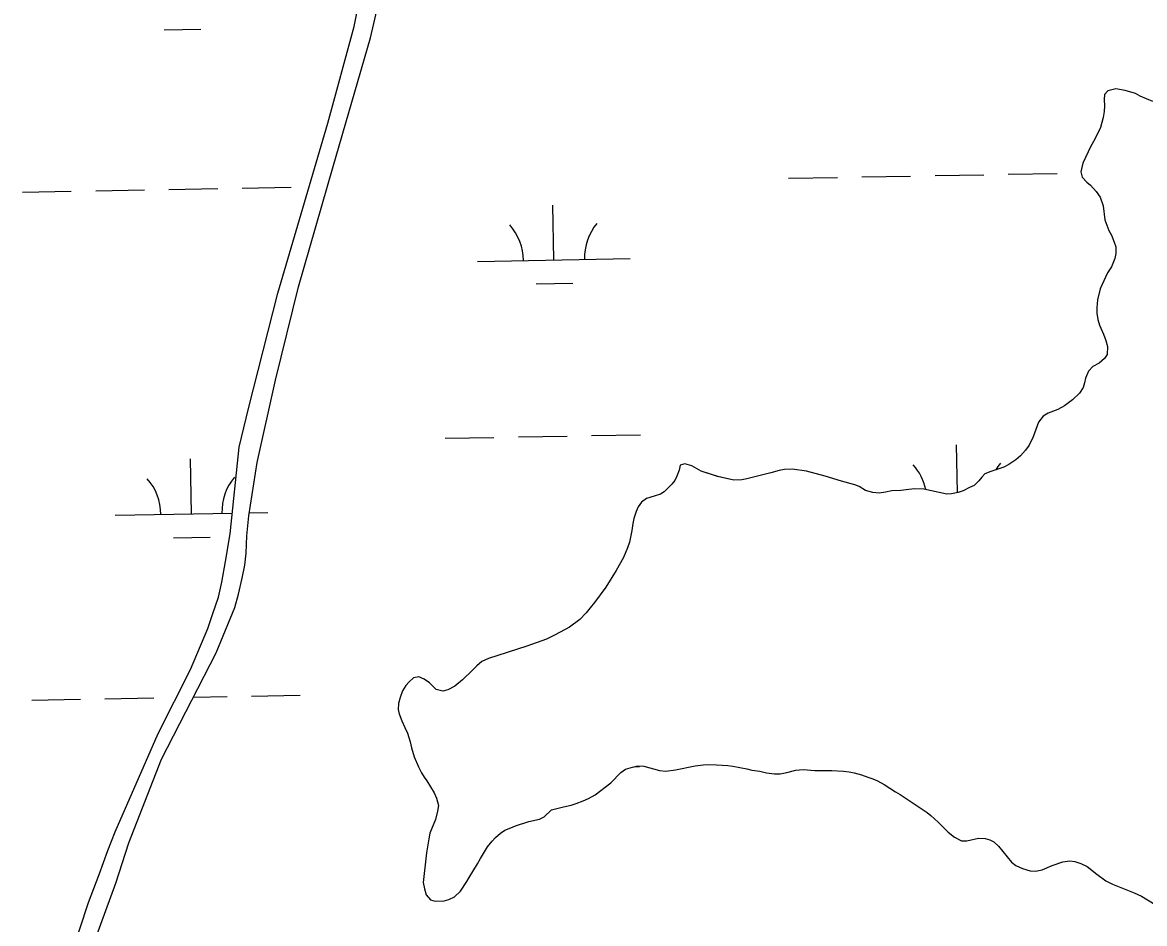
# Model space of a CAD drawing. Extents: x 3957609 to 3995875, y 234277 to 260273.
# Drawn here: x 3982209 to 3982944, y 246482 to 247072 of the extents above; entities that cross this region are included whole.
import ezdxf

# ---------------------------------------------------------------- set-up
doc = ezdxf.new("R2010")
doc.units = 0
for name, color, linetype in [('V-GRID-MAJR', 7, 'Continuous'), ('V-TOPO-SHOR', 7, 'Continuous'), ('V-WETL-SWMP', 7, 'Continuous')]:
    doc.layers.add(name, color=color, linetype=linetype)

msp = doc.modelspace()

# ---------------------------------------------------------------- linework, layer by layer
at = {"layer": 'V-GRID-MAJR'}
msp.add_spline([(3983152.998, 240103.582), (3983094.879, 243130.385), (3982978.522, 249190.173), (3982862.165, 255249.95), (3982803.928, 258282.928)], degree=3, dxfattribs=at)
at = {"layer": 'V-TOPO-SHOR'}
for points in [[(3982234.552, 246443.211), (3982251.755, 246495.595), (3982258.837, 246513.831), (3982264.422, 246529.629), (3982269.145, 246541.712), (3982297.44, 246606.263), (3982318.526, 246648.011), (3982329.89, 246674.83), (3982333.329, 246684.691), (3982336.876, 246695.507), (3982339.041, 246705.161), (3982341.537, 246718.848), (3982344.585, 246736.886), (3982350.549, 246793.563), (3982356.492, 246818.915), (3982375.911, 246894.439), (3982408.54, 247005.904), (3982425.784, 247069.011), (3982434.347, 247111.767)], [(3982253.363, 246463.388), (3982269.685, 246508.235), (3982278.287, 246534.534), (3982299.639, 246589.342), (3982335.387, 246658.958), (3982347.614, 246688.64), (3982350.092, 246697.338), (3982352.47, 246707.84), (3982354.098, 246716.433), (3982354.978, 246724.181), (3982355.45, 246735.541), (3982356.777, 246748.595), (3982362.228, 246783.614), (3982374.34, 246837.609), (3982389.348, 246898.709), (3982411.968, 246977.51), (3982436.52, 247061.613), (3982444.411, 247095.772)], [(3982949.038, 247020.018), (3982940.77, 247023.555), (3982937.591, 247025.163), (3982930.911, 247027.207), (3982924.65, 247028.292), (3982919.551, 247027.041), (3982917.31, 247024.608), (3982917.191, 247021.317), (3982917.279, 247017.069), (3982917.052, 247013.461), (3982916.505, 247009.535), (3982914.674, 247003.065), (3982911.033, 246995.33), (3982908.145, 246990.245), (3982906.542, 246987.066), (3982903.113, 246979.648), (3982901.817, 246973.922), (3982902.651, 246970.52), (3982905.716, 246967.217), (3982908.151, 246965.296), (3982911.85, 246961.138), (3982914.381, 246957.307), (3982916.376, 246951.777), (3982917.507, 246942.43), (3982920.239, 246935.518), (3982921.82, 246932.538), (3982923.712, 246927.967), (3982924.654, 246924.776), (3982924.849, 246920.422), (3982923.987, 246917.242), (3982921.949, 246911.835), (3982919.383, 246907.811), (3982917.886, 246905.056), (3982914.564, 246897.425)], [(3982914.564, 246897.425), (3982912.835, 246890.108), (3982912.282, 246884.908), (3982912.268, 246881.404), (3982912.995, 246877.154), (3982914.042, 246873.539), (3982916.671, 246867.688), (3982918.246, 246863.543), (3982919.293, 246859.502), (3982919.166, 246854.3), (3982917.349, 246851.654), (3982913.835, 246848.695), (3982909.579, 246846.483), (3982906.806, 246843.415), (3982904.981, 246838.752), (3982904.225, 246835.676), (3982903.259, 246832.706), (3982901.012, 246828.999), (3982896.324, 246824.666), (3982891.212, 246820.654), (3982886.848, 246818.335), (3982880.469, 246815.919), (3982877.063, 246813.916), (3982874.075, 246810.105), (3982870.532, 246800.458), (3982867.962, 246795.054), (3982865.612, 246791.666), (3982862.2, 246787.964), (3982859.323, 246785.322), (3982854.639, 246782.368), (3982851.34, 246780.576), (3982842.835, 246777.744), (3982838.9, 246776.274), (3982836.875, 246773.945), (3982835.058, 246771.512), (3982831.968, 246768.551), (3982828.884, 246767.185), (3982824.841, 246765.077), (3982821.546, 246764.029), (3982817.188, 246763.091), (3982814.107, 246762.892), (3982798.94, 246766.138), (3982793.101, 246766.267), (3982789.171, 246765.964), (3982783.965, 246765.243), (3982777.913, 246764.948), (3982773.874, 246764.117), (3982769.627, 246763.603), (3982765.488, 246764.043), (3982760.714, 246765.233), (3982756.69, 246767.797), (3982753.829, 246768.977), (3982745.133, 246771.346), (3982734.422, 246774.576), (3982722.119, 246777.916), (3982712.676, 246779.229), (3982707.683, 246779.036), (3982704.283, 246778.414), (3982698.758, 246776.843), (3982683.027, 246772.98), (3982679.734, 246772.356), (3982674.423, 246772.059), (3982663.923, 246774.543), (3982653.214, 246777.986), (3982646.966, 246781.514), (3982642.512, 246782.807), (3982639.427, 246781.863), (3982638.672, 246778.68), (3982637.277, 246774.758), (3982635.778, 246771.897), (3982633.961, 246769.358), (3982628.952, 246764.494), (3982626.398, 246762.806), (3982622.253, 246761.655), (3982617.36, 246759.976), (3982614.061, 246757.547), (3982611.925, 246754.477), (3982610.639, 246751.616), (3982609.027, 246746.95), (3982608.378, 246743.661), (3982607.72, 246738.994), (3982606.203, 246731.461), (3982604.914, 246727.75), (3982602.236, 246721.498), (3982597.421, 246712.81), (3982590.582, 246701.903), (3982583.216, 246691.953), (3982580.441, 246688.462), (3982577.774, 246685.181), (3982573.721, 246680.843), (3982566.799, 246675.776), (3982557.436, 246670.718), (3982551.797, 246667.979), (3982538.932, 246663.361), (3982513.737, 246655.288), (3982509.482, 246653.394), (3982506.074, 246650.436), (3982503.301, 246647.579), (3982496.694, 246641.343), (3982491.685, 246637.116), (3982487.109, 246634.693)], [(3982487.109, 246634.693), (3982483.923, 246633.858), (3982479.573, 246635.042), (3982475.133, 246639.414), (3982471.639, 246641.763), (3982468.245, 246643.158), (3982464.739, 246642.642), (3982461.757, 246640), (3982459.73, 246637.565), (3982457.381, 246634.071), (3982455.875, 246629.725), (3982454.798, 246625.801), (3982454.675, 246621.979), (3982455.302, 246619.004), (3982456.981, 246614.43), (3982459.087, 246610.068), (3982460.663, 246606.347), (3982462.445, 246600.606), (3982463.385, 246596.674), (3982465.167, 246590.934), (3982468.006, 246584.233), (3982470.006, 246580.296), (3982471.59, 246577.636), (3982473.384, 246575.187), (3982478.131, 246567.31), (3982479.814, 246563.802), (3982480.963, 246559.018), (3982480.416, 246555.305), (3982479.014, 246549.789), (3982475.475, 246540.991), (3982474.61, 246537.278), (3982473.191, 246527.941), (3982471.096, 246508.627), (3982471.823, 246504.377), (3982473.08, 246500.445), (3982475.72, 246497.141), (3982478.903, 246496.279), (3982484.848, 246496.681), (3982487.826, 246497.516), (3982491.549, 246499.202), (3982495.492, 246503.007), (3982499.553, 246509.149), (3982501.048, 246511.903), (3982503.614, 246515.819), (3982506.502, 246520.904), (3982508.638, 246524.294), (3982511.098, 246528.742), (3982513.127, 246531.921), (3982516.222, 246535.623), (3982518.46, 246537.95), (3982521.764, 246540.803), (3982524.428, 246542.81), (3982528.469, 246544.491), (3982531.446, 246545.755), (3982540.165, 246548.585), (3982547.177, 246550.15), (3982550.261, 246551.622), (3982555.06, 246556.169), (3982562.922, 246558.153), (3982567.917, 246559.196), (3982571.319, 246560.242), (3982575.892, 246562.028), (3982579.296, 246563.607), (3982583.658, 246566.032), (3982593.884, 246573.954), (3982600.599, 246580.616), (3982603.475, 246582.725), (3982608.046, 246584.194), (3982611.552, 246584.923), (3982615.586, 246584.693), (3982625.767, 246581.892), (3982629.906, 246581.558), (3982636.386, 246582.275), (3982649.243, 246585.089), (3982654.343, 246585.703), (3982657.953, 246585.902), (3982663.155, 246585.668), (3982670.583, 246585.107), (3982673.875, 246584.669), (3982683.105, 246582.932), (3982686.285, 246582.176), (3982691.592, 246581.413), (3982695.94, 246580.44), (3982701.246, 246579.674), (3982704.857, 246579.766), (3982709.319, 246580.597), (3982715.058, 246582.166), (3982719.838, 246582.676), (3982727.479, 246581.902), (3982738.735, 246581.963), (3982746.376, 246581.4), (3982750.091, 246581.069), (3982753.38, 246580.417), (3982758.152, 246579.125), (3982762.391, 246577.513), (3982765.467, 246576.547), (3982768.539, 246575.154), (3982772.99, 246572.799), (3982780.401, 246567.992), (3982783.473, 246566.28), (3982786.119, 246564.359)], [(3982786.119, 246564.359), (3982801.051, 246554.531), (3982803.484, 246552.503), (3982808.35, 246548.024), (3982814.906, 246541.522), (3982819.139, 246538.319), (3982823.696, 246535.963), (3982827.198, 246535.845), (3982834.852, 246537.723), (3982839.097, 246537.493), (3982842.278, 246536.631), (3982844.926, 246535.134), (3982847.783, 246532.363), (3982856.446, 246521.816), (3982859.196, 246519.788), (3982863.542, 246517.753), (3982868.738, 246516.245), (3982872.029, 246516.02), (3982876.598, 246516.956), (3982883.086, 246519.69), (3982889.998, 246522.209), (3982894.563, 246522.83), (3982897.854, 246522.285), (3982901.776, 246520.995), (3982905.909, 246518.961), (3982912.364, 246513.943), (3982918.293, 246509.673), (3982922.637, 246507.531), (3982936.735, 246501.848), (3982941.61, 246499.597), (3982950.506, 246494.254)]]:
    msp.add_lwpolyline(points, dxfattribs=at)
at = {"layer": 'V-WETL-SWMP'}
for p, q in [((3982301.431, 247066.973), (3982325.427, 247067.41)), ((3982710.33, 246969.751), (3982742.325, 246970.333)), ((3982758.322, 246970.624), (3982790.317, 246971.205)), ((3982806.314, 246971.496), (3982838.309, 246972.078)), ((3982854.306, 246972.369), (3982886.301, 246972.951)), ((3982208.505, 246960.626), (3982240.5, 246961.208)), ((3982256.497, 246961.499), (3982288.492, 246962.081)), ((3982304.489, 246962.372), (3982336.484, 246962.953)), ((3982352.481, 246963.244), (3982384.476, 246963.826)), ((3982556.686, 246916.207), (3982556.031, 246952.201)), ((3982506.694, 246915.298), (3982606.678, 246917.116)), ((3982544.968, 246900.56), (3982568.965, 246900.997)), ((3982485.389, 246799.459), (3982517.383, 246800.041)), ((3982533.381, 246800.332), (3982565.375, 246800.914)), ((3982581.373, 246801.205), (3982613.368, 246801.786)), ((3982820.935, 246763.897), (3982820.367, 246795.119)), ((3982319.196, 246750), (3982318.542, 246785.994)), ((3982269.205, 246749.091), (3982346.016, 246750.488)), ((3982357.103, 246750.689), (3982369.188, 246750.909)), ((3982307.479, 246734.353), (3982331.475, 246734.79)), ((3982214.553, 246628.006), (3982246.548, 246628.588)), ((3982262.545, 246628.879), (3982294.54, 246629.461)), ((3982320.483, 246629.932), (3982342.532, 246630.333)), ((3982358.529, 246630.624), (3982390.524, 246631.206)), ((3982609.189, 246584.432), (3982612.726, 246584.496))]:
    msp.add_line(p, q, dxfattribs=at)
for points in [[(3982253.363, 246463.388), (3982269.685, 246508.236), (3982278.287, 246534.534), (3982299.64, 246589.343), (3982335.388, 246658.959), (3982347.614, 246688.64), (3982350.092, 246697.337), (3982352.47, 246707.839), (3982354.098, 246716.433), (3982354.979, 246724.181), (3982355.45, 246735.54), (3982356.777, 246748.595), (3982362.229, 246783.613), (3982374.341, 246837.61), (3982389.349, 246898.71), (3982411.968, 246977.511), (3982436.52, 247061.613), (3982444.41, 247095.771), (3982452.671, 247142.564), (3982454.96, 247157.208), (3982457.57, 247172.275), (3982461.468, 247190.947), (3982469.23, 247219.584)], [(3982234.552, 246443.212), (3982251.755, 246495.595), (3982258.837, 246513.83), (3982264.423, 246529.628), (3982269.144, 246541.713), (3982297.439, 246606.263), (3982318.526, 246648.012), (3982329.891, 246674.83), (3982333.329, 246684.691), (3982336.877, 246695.507), (3982339.04, 246705.161), (3982341.538, 246718.848), (3982344.584, 246736.886), (3982350.549, 246793.563), (3982356.492, 246818.916), (3982375.912, 246894.439), (3982408.539, 247005.903), (3982425.785, 247069.01), (3982434.347, 247111.767)], [(3982949.037, 247020.019), (3982940.77, 247023.556), (3982937.592, 247025.162), (3982930.911, 247027.206), (3982924.651, 247028.293), (3982919.55, 247027.04), (3982917.311, 247024.607), (3982917.191, 247021.317), (3982917.28, 247017.069), (3982917.053, 247013.46), (3982916.506, 247009.534), (3982914.675, 247003.065), (3982911.034, 246995.33), (3982908.146, 246990.245), (3982906.541, 246987.067), (3982903.113, 246979.649), (3982901.816, 246973.921), (3982902.651, 246970.52), (3982905.717, 246967.216), (3982908.151, 246965.295), (3982911.85, 246961.139), (3982914.382, 246957.307), (3982916.377, 246951.778), (3982917.507, 246942.43), (3982920.239, 246935.518), (3982921.82, 246932.539), (3982923.712, 246927.966), (3982924.655, 246924.777), (3982924.849, 246920.423), (3982923.987, 246917.241), (3982921.948, 246911.835), (3982919.383, 246907.811), (3982917.886, 246905.056), (3982914.563, 246897.425), (3982912.835, 246890.107), (3982912.283, 246884.907), (3982912.268, 246881.403), (3982912.994, 246877.153), (3982914.041, 246873.539), (3982916.672, 246867.689), (3982918.247, 246863.542), (3982919.293, 246859.503), (3982919.165, 246854.301), (3982917.35, 246851.654), (3982913.834, 246848.696), (3982909.578, 246846.484), (3982906.805, 246843.416), (3982904.981, 246838.752), (3982904.226, 246835.676), (3982903.258, 246832.707), (3982901.013, 246829), (3982896.324, 246824.666), (3982891.212, 246820.653), (3982886.849, 246818.335), (3982880.469, 246815.919), (3982877.063, 246813.915)], [(3982877.063, 246813.915), (3982874.075, 246810.105), (3982870.532, 246800.458), (3982867.962, 246795.054), (3982865.612, 246791.666), (3982862.2, 246787.964), (3982859.323, 246785.321), (3982854.639, 246782.368), (3982851.34, 246780.576), (3982842.835, 246777.744), (3982838.901, 246776.274), (3982836.874, 246773.946), (3982835.059, 246771.512), (3982831.968, 246768.551), (3982828.884, 246767.184), (3982824.841, 246765.077), (3982821.545, 246764.028), (3982817.188, 246763.091), (3982814.108, 246762.891), (3982798.939, 246766.138), (3982793.1, 246766.268), (3982789.171, 246765.965), (3982783.965, 246765.243), (3982777.912, 246764.949), (3982773.875, 246764.116), (3982769.626, 246763.603), (3982765.487, 246764.044), (3982760.714, 246765.232), (3982756.69, 246767.796), (3982753.828, 246768.976), (3982745.132, 246771.347), (3982734.421, 246774.576), (3982722.119, 246777.917), (3982712.675, 246779.229), (3982707.684, 246779.037), (3982704.284, 246778.414), (3982698.757, 246776.844), (3982683.028, 246772.98), (3982679.734, 246772.356), (3982674.424, 246772.059), (3982663.924, 246774.544), (3982653.214, 246777.985), (3982646.965, 246781.514), (3982642.511, 246782.806), (3982639.428, 246781.863), (3982638.672, 246778.681), (3982637.276, 246774.759), (3982635.778, 246771.898), (3982633.962, 246769.357), (3982628.952, 246764.494), (3982626.397, 246762.806), (3982622.252, 246761.655), (3982617.361, 246759.976), (3982614.06, 246757.547), (3982611.924, 246754.477), (3982610.639, 246751.616), (3982609.027, 246746.951), (3982608.377, 246743.662), (3982607.721, 246738.993), (3982606.203, 246731.461), (3982604.914, 246727.75), (3982602.235, 246721.497), (3982597.421, 246712.811), (3982590.582, 246701.903), (3982583.216, 246691.953), (3982580.441, 246688.461), (3982577.774, 246685.18), (3982573.721, 246680.844), (3982566.8, 246675.776), (3982557.436, 246670.717), (3982551.798, 246667.98), (3982538.932, 246663.361), (3982513.737, 246655.288), (3982509.482, 246653.394), (3982506.073, 246650.436), (3982503.301, 246647.58), (3982496.693, 246641.343), (3982491.685, 246637.117), (3982487.11, 246634.693), (3982483.922, 246633.857), (3982479.573, 246635.042), (3982475.132, 246639.414), (3982471.638, 246641.764), (3982468.246, 246643.158), (3982464.74, 246642.641), (3982461.757, 246639.999), (3982459.73, 246637.565), (3982457.38, 246634.071), (3982455.876, 246629.724), (3982454.798, 246625.8), (3982454.676, 246621.979), (3982455.301, 246619.003), (3982456.981, 246614.431), (3982459.087, 246610.069), (3982460.664, 246606.347), (3982462.446, 246600.606), (3982463.385, 246596.674), (3982465.167, 246590.934), (3982468.006, 246584.233), (3982470.007, 246580.297), (3982471.589, 246577.636)], [(3982471.589, 246577.636), (3982473.384, 246575.187), (3982478.13, 246567.311), (3982479.814, 246563.801), (3982480.963, 246559.018), (3982480.417, 246555.304), (3982479.014, 246549.789), (3982475.474, 246540.991), (3982474.61, 246537.279), (3982473.192, 246527.942), (3982471.096, 246508.627), (3982471.822, 246504.377), (3982473.08, 246500.444), (3982475.721, 246497.142), (3982478.902, 246496.279), (3982484.849, 246496.68), (3982487.826, 246497.517), (3982491.549, 246499.201), (3982495.492, 246503.007), (3982499.552, 246509.148), (3982501.049, 246511.903), (3982503.614, 246515.82), (3982506.501, 246520.905), (3982508.638, 246524.294), (3982511.098, 246528.743), (3982513.128, 246531.92), (3982516.222, 246535.623), (3982518.461, 246537.95), (3982521.764, 246540.803), (3982524.427, 246542.809), (3982528.468, 246544.492), (3982531.446, 246545.754), (3982540.164, 246548.585), (3982547.177, 246550.149), (3982550.262, 246551.623), (3982555.059, 246556.168), (3982562.923, 246558.154), (3982567.918, 246559.195), (3982571.319, 246560.243), (3982575.892, 246562.029), (3982579.296, 246563.608), (3982583.659, 246566.032), (3982593.883, 246573.953), (3982600.599, 246580.615), (3982603.475, 246582.726), (3982608.046, 246584.194), (3982611.552, 246584.923), (3982615.586, 246584.694), (3982625.767, 246581.892), (3982629.906, 246581.557), (3982636.386, 246582.274), (3982649.244, 246585.088), (3982654.343, 246585.704), (3982657.953, 246585.902), (3982663.155, 246585.669), (3982670.584, 246585.108), (3982673.874, 246584.669), (3982683.104, 246582.933), (3982686.286, 246582.177), (3982691.591, 246581.412), (3982695.94, 246580.439), (3982701.246, 246579.674), (3982704.856, 246579.766), (3982709.319, 246580.597), (3982715.058, 246582.166), (3982719.838, 246582.677), (3982727.479, 246581.903), (3982738.734, 246581.963), (3982746.376, 246581.401), (3982750.09, 246581.068), (3982753.379, 246580.417), (3982758.151, 246579.124), (3982762.392, 246577.514), (3982765.467, 246576.546), (3982768.54, 246575.153), (3982772.99, 246572.799), (3982780.402, 246567.992), (3982783.474, 246566.28), (3982786.12, 246564.358), (3982801.051, 246554.53), (3982803.484, 246552.503), (3982808.35, 246548.024), (3982814.906, 246541.521), (3982819.14, 246538.318), (3982823.696, 246535.964), (3982827.199, 246535.844), (3982834.851, 246537.723), (3982839.097, 246537.494), (3982842.278, 246536.631), (3982844.926, 246535.134), (3982847.782, 246532.362), (3982856.445, 246521.816), (3982859.197, 246519.788), (3982863.542, 246517.753), (3982868.738, 246516.245), (3982872.028, 246516.019), (3982876.598, 246516.956), (3982883.085, 246519.69), (3982889.997, 246522.21), (3982894.564, 246522.829), (3982897.854, 246522.284)], [(3982897.854, 246522.284), (3982901.777, 246520.994), (3982905.909, 246518.96), (3982912.365, 246513.944), (3982918.293, 246509.673), (3982922.638, 246507.532), (3982936.735, 246501.847), (3982941.61, 246499.598), (3982950.507, 246494.253)]]:
    msp.add_lwpolyline(points, dxfattribs=at)
for centre, start, end in [((3982501.444, 246915.677), 0.269879, 41.813537), ((3982611.911, 246917.686), 140.269876, 181.813534), ((3982765.779, 246758.595), 11.883686, 41.813537), ((3982876.247, 246760.604), 140.269876, 148.875167), ((3982263.954, 246749.47), 0.269879, 41.813537), ((3982374.422, 246751.479), 140.269876, 181.813534)]:
    msp.add_arc(centre, 35.246, start, end, dxfattribs=at)

doc.saveas('drawing.dxf')
